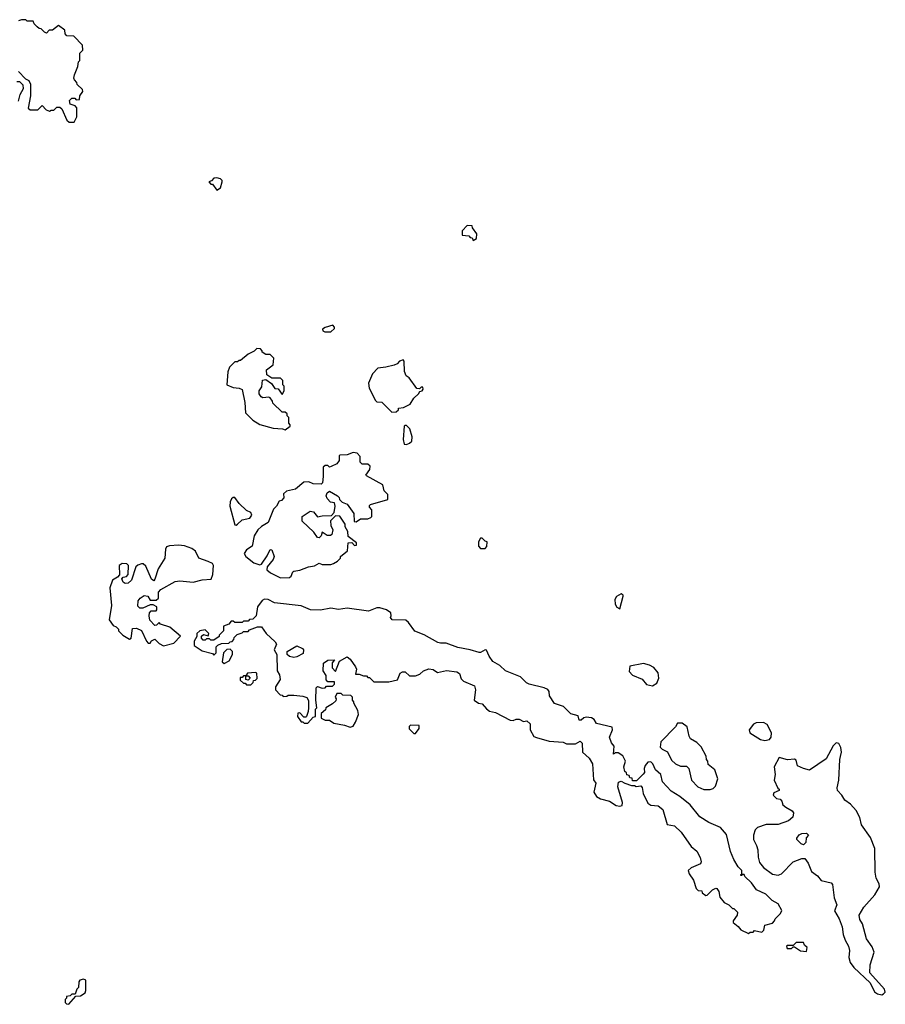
# Model space of a CAD drawing. Extents: x 1966327 to 2147849, y 395140 to 552178.
# Tile 278 of 316: x 2106574 to 2112418, y 416422 to 423070. Entities that reach past the tile are written whole.
import ezdxf

# ---------------------------------------------------------------- set-up
doc = ezdxf.new("R2010")
doc.units = 0

msp = doc.modelspace()

# ---------------------------------------------------------------- linework, layer by layer
at = {"layer": '0CON20XD'}
for points in [[(2106565, 422720), (2106611.7, 422671.7), (2106635, 422660), (2106647.5, 422635), (2106647.5, 422555), (2106631.7, 422471.7), (2106645, 422462.5), (2106695, 422462.5), (2106725, 422490), (2106751.7, 422461.7), (2106775, 422452.5), (2106785, 422460), (2106805, 422460), (2106825, 422480), (2106845, 422480), (2106858.3, 422468.3), (2106891.7, 422391.7), (2106908.3, 422378.3), (2106941.7, 422378.3), (2106960, 422415), (2106960, 422475), (2106948.3, 422488.3), (2106915, 422500), (2106910, 422525), (2106925, 422540), (2106945, 422540), (2106955, 422530), (2106978.3, 422531.7), (2106980, 422555), (2107000, 422585), (2106998.3, 422598.3), (2106961.7, 422631.7), (2106960, 422645), (2106943, 422663), (2106940, 422675), (2106943, 422697), (2106967, 422753), (2106970, 422785), (2106980, 422795), (2106980, 422845), (2107000, 422865), (2106998.3, 422898.3), (2106938.3, 422958.3), (2106891.7, 422961.7), (2106880, 422975), (2106878.3, 422998.3), (2106835, 423030), (2106795, 423000), (2106771.7, 422998.3), (2106755, 422980), (2106740, 422985), (2106718.3, 423008.3), (2106705, 423010), (2106691.7, 423021.7), (2106671.7, 423041.7), (2106665, 423060), (2106625, 423060), (2106615, 423070), (2106585, 423070), (2106565, 423062.5)], [(2106565, 422520), (2106577.5, 422565), (2106600, 422605), (2106597, 422627), (2106575, 422650), (2106555, 422650)], [(2107905, 421920), (2107930, 421935), (2107940, 421975), (2107940, 421985), (2107930, 421995), (2107905, 422002.5), (2107885, 422000), (2107868.3, 421981.7), (2107850, 421975), (2107865, 421960), (2107875, 421960), (2107905, 421920)], [(2109635, 421580), (2109657, 421593), (2109660, 421625), (2109630, 421665), (2109628.3, 421678.3), (2109595, 421680), (2109560, 421645), (2109560, 421615), (2109605, 421610), (2109615, 421600), (2109628.3, 421598.3), (2109635, 421580)], [(2108675, 420962.5), (2108700, 420985), (2108700, 420995), (2108686.7, 421006.7), (2108635, 420992.5), (2108618.3, 420981.7), (2108620, 420970), (2108633.6, 420963.6), (2108675, 420962.5)], [(2108365, 420300), (2108400, 420325), (2108400, 420335), (2108390, 420345), (2108390, 420385), (2108380, 420395), (2108378.3, 420408.3), (2108365, 420420), (2108345, 420420), (2108281.7, 420481.7), (2108280, 420495), (2108265, 420517.5), (2108255, 420522.5), (2108215, 420517.5), (2108203.6, 420523.6), (2108190, 420545), (2108190, 420565), (2108209.3, 420590.7), (2108213, 420637), (2108235, 420640), (2108273, 420613), (2108295, 420580), (2108318.3, 420578.3), (2108345, 420540), (2108360, 420565), (2108360, 420595), (2108350, 420605), (2108350, 420635), (2108335, 420650), (2108275, 420650), (2108241.7, 420671.7), (2108240, 420705), (2108285, 420740), (2108290, 420785), (2108265, 420810), (2108235, 420810), (2108210, 420825), (2108210, 420835), (2108198.3, 420848.3), (2108175, 420850), (2108157, 420833), (2108115, 420812.5), (2108065, 420770), (2108055, 420770), (2108045, 420760), (2108025, 420760), (2107990, 420725), (2107978.3, 420691.7), (2107972.5, 420605), (2108015, 420586.7), (2108055, 420583.3), (2108075, 420572.5), (2108094, 420485), (2108097.5, 420415), (2108147, 420367), (2108195, 420337.5), (2108285, 420313.3), (2108347.5, 420307.5), (2108365, 420300)], [(2109085, 420420), (2109115, 420422.5), (2109130, 420435), (2109131.7, 420448.3), (2109165, 420452.5), (2109210, 420475), (2109234.1, 420515.9), (2109266.7, 420545), (2109275, 420560), (2109290, 420565), (2109297.5, 420575), (2109295, 420590), (2109285, 420590), (2109271.7, 420578.3), (2109255, 420580), (2109203, 420653), (2109182.5, 420665), (2109172, 420695), (2109170, 420765), (2109163, 420773), (2109137.5, 420765), (2109122.3, 420747.7), (2109102.3, 420737.7), (2109045, 420723.3), (2108991.7, 420718.3), (2108955, 420680), (2108927.5, 420615), (2108932, 420582), (2108975, 420500), (2108985, 420490), (2109018.3, 420488.3), (2109085, 420420)], [(2109185, 420202.5), (2109205, 420210), (2109220, 420225), (2109223, 420253), (2109207, 420307), (2109185, 420330), (2109175, 420330), (2109170, 420325), (2109163.3, 420235), (2109170, 420205), (2109185, 420202.5)], [(2108335, 419302.5), (2108395, 419304.5), (2108407.2, 419312.8), (2108416.7, 419343.3), (2108425, 419347.5), (2108465, 419352.5), (2108523, 419377), (2108565, 419382.5), (2108595, 419400), (2108615, 419392.5), (2108675, 419392.5), (2108691.7, 419398.3), (2108720, 419415), (2108740, 419435), (2108740, 419445), (2108787.5, 419485), (2108791.7, 419538.3), (2108815, 419540), (2108835, 419520), (2108848.3, 419521.7), (2108848.3, 419538.3), (2108791.7, 419581.7), (2108790, 419615), (2108770, 419645), (2108770, 419665), (2108735, 419717.5), (2108705, 419720), (2108673, 419687), (2108673.3, 419655), (2108687.5, 419625), (2108680, 419595), (2108671.7, 419588.3), (2108648.3, 419588.3), (2108615, 419610), (2108610, 419585), (2108595, 419572.5), (2108584.1, 419574.1), (2108560, 419610), (2108480, 419685), (2108480, 419715), (2108535, 419752.5), (2108556.4, 419746.4), (2108585, 419712.5), (2108615, 419720), (2108678.3, 419721.7), (2108697, 419743), (2108702.5, 419785), (2108698.3, 419808.3), (2108673, 419813), (2108648.3, 419838.3), (2108642.5, 419855), (2108650, 419875), (2108665, 419887.5), (2108720, 419855), (2108730, 419845), (2108731.7, 419831.7), (2108751.7, 419811.7), (2108785, 419800), (2108830, 419735), (2108831.7, 419681.7), (2108845, 419680), (2108875, 419700), (2108925, 419700), (2108945, 419710), (2108950, 419715), (2108951.7, 419761.7), (2108935, 419780), (2108935, 419790), (2108943, 419797), (2109058.3, 419831.7), (2109060, 419865), (2109035, 419890), (2109025, 419930), (2108915, 419990), (2108910, 419995), (2108936.7, 420033.3), (2108940, 420055), (2108925, 420070), (2108885, 420070), (2108871.7, 420081.7), (2108871.7, 420121.7), (2108853, 420143), (2108825, 420147.5), (2108785, 420132.5), (2108735, 420130), (2108730, 420125), (2108730, 420095), (2108715, 420072.5), (2108677, 420053), (2108665, 420050), (2108655, 420060), (2108635, 420060), (2108621.7, 420048.3), (2108622.5, 419985), (2108617, 419943), (2108610, 419935), (2108555, 419936.7), (2108525, 419950), (2108493, 419947), (2108435, 419900), (2108375, 419887.5), (2108355, 419870), (2108357, 419843), (2108340, 419825), (2108325, 419820), (2108307.5, 419785), (2108287.5, 419765), (2108251.2, 419675), (2108205, 419648.8), (2108182, 419625), (2108157.5, 419585), (2108143.6, 419516.4), (2108105, 419491.2), (2108089.5, 419465), (2108099.4, 419445), (2108153.5, 419403.5), (2108195, 419388.5), (2108206.9, 419395), (2108245, 419450), (2108265, 419492.5), (2108275, 419490), (2108292.5, 419445), (2108284.3, 419425), (2108244.7, 419375.3), (2108243.1, 419355), (2108266.9, 419335), (2108335, 419302.5)], [(2108035, 419657.5), (2108045, 419663.3), (2108076.4, 419693.6), (2108127.5, 419705), (2108141.2, 419725), (2108133.9, 419743.9), (2108105, 419757.5), (2108054.5, 419804.5), (2108025, 419843.3), (2108015, 419843.3), (2108004.2, 419835.8), (2107993.8, 419815), (2107991.2, 419785), (2108025, 419660), (2108035, 419657.5)], [(2109715, 419500), (2109727, 419513), (2109730, 419545), (2109715, 419550), (2109695, 419570), (2109685, 419570), (2109670, 419545), (2109670, 419515), (2109685, 419500), (2109715, 419500)], [(2107545, 418843.3), (2107615, 418860), (2107658.3, 418908.3), (2107588.3, 418968.3), (2107525, 418990), (2107515, 419000), (2107498.3, 418981.7), (2107485, 418980), (2107452.5, 419015), (2107447.5, 419045), (2107450, 419065), (2107461.7, 419078.3), (2107495, 419080), (2107500, 419085), (2107500, 419105), (2107475, 419120), (2107455, 419120), (2107405, 419097.5), (2107385, 419097.5), (2107370.7, 419110.7), (2107373.9, 419146.1), (2107387.5, 419165), (2107415, 419182.5), (2107438.3, 419178.3), (2107455, 419150), (2107495, 419150), (2107510, 419165), (2107510, 419205), (2107527, 419223), (2107623, 419277), (2107655, 419282.5), (2107745, 419273.3), (2107805, 419287.5), (2107867, 419293), (2107877.5, 419325), (2107882.5, 419385), (2107875, 419397.5), (2107845, 419412.5), (2107783.6, 419433.6), (2107760.7, 419480.7), (2107735, 419500), (2107687, 419517), (2107645, 419522.5), (2107585, 419517.5), (2107565, 419510), (2107557.5, 419495), (2107552.5, 419435), (2107508.3, 419361.7), (2107487, 419293), (2107478.3, 419281.7), (2107463, 419293), (2107425, 419380), (2107407, 419397), (2107397, 419397), (2107371.7, 419388.3), (2107357.5, 419375), (2107327.5, 419285), (2107305, 419266.7), (2107285, 419262.5), (2107271.7, 419271.7), (2107262.5, 419295), (2107273, 419307), (2107295, 419310), (2107306.7, 419325), (2107307.5, 419385), (2107295.9, 419395.9), (2107265, 419399.2), (2107246, 419385), (2107247, 419323), (2107234, 419306), (2107200, 419285), (2107181.2, 419235), (2107193.3, 419115), (2107178.3, 419018.3), (2107205, 418980), (2107225, 418970), (2107240, 418955), (2107240, 418945), (2107270, 418915), (2107315, 418887.5), (2107326.7, 418895), (2107335, 418960), (2107361.7, 418961.7), (2107396.4, 418946.4), (2107430, 418875), (2107441.7, 418861.7), (2107455, 418860), (2107463.6, 418876.4), (2107485, 418887.5), (2107515, 418857.5), (2107545, 418843.3)], [(2110625, 419092), (2110647, 419177), (2110647.5, 419185), (2110635, 419193.3), (2110602.5, 419175), (2110592.5, 419155), (2110593.3, 419125), (2110605, 419103.3), (2110625, 419092)], [(2111495, 416900), (2111505, 416910), (2111525, 416910), (2111535, 416920), (2111585, 416910), (2111597, 416923), (2111603.6, 416956.4), (2111655, 416970), (2111670, 416985), (2111675, 417000), (2111710, 417035), (2111720, 417055), (2111695, 417100), (2111653.6, 417123.6), (2111610, 417165), (2111547.5, 417195), (2111515, 417242.5), (2111470, 417285), (2111465, 417300), (2111450, 417300), (2111448.3, 417291.7), (2111441.7, 417291.7), (2111441.7, 417298.3), (2111450, 417300), (2111450, 417325), (2111425, 417350), (2111395, 417400), (2111373.3, 417455), (2111345, 417570), (2111305, 417616.7), (2111225, 417650), (2111165, 417687.5), (2111099.3, 417769.3), (2111030, 417825), (2110970.7, 417860.7), (2110913.9, 417923.9), (2110902.5, 417975), (2110866.1, 418006.1), (2110848, 418045), (2110835, 418058.8), (2110815, 418056.2), (2110796.7, 418035), (2110790, 418015), (2110791.7, 417988.3), (2110783, 417977), (2110738.3, 417931.7), (2110711.7, 417931.7), (2110708.3, 417948.3), (2110691.7, 417951.7), (2110688.3, 417968.3), (2110671.7, 417971.7), (2110670, 417985), (2110660, 417995), (2110652.5, 418025), (2110662.5, 418065), (2110645, 418100), (2110615, 418120), (2110595, 418120), (2110581.7, 418111.7), (2110586.7, 418165), (2110568, 418188), (2110556.2, 418225), (2110576, 418275), (2110573, 418293), (2110467.5, 418317.5), (2110452.5, 418345), (2110435, 418356), (2110398.3, 418361.7), (2110383, 418357), (2110365, 418340), (2110351.7, 418341.7), (2110345, 418370), (2110294.1, 418384.1), (2110245, 418433.3), (2110185, 418453.3), (2110151.2, 418505), (2110148, 418535), (2110138.6, 418548.6), (2110115, 418560), (2110014.1, 418584.1), (2109995, 418593.3), (2109955, 418633.3), (2109852.5, 418675), (2109815, 418710), (2109767, 418737), (2109742.3, 418772.3), (2109725, 418812.5), (2109715, 418816.7), (2109685, 418797.5), (2109675, 418797.5), (2109615, 418816.7), (2109530.7, 418830.7), (2109451.7, 418861.7), (2109415, 418860), (2109396.1, 418866.1), (2109305, 418917.5), (2109241.7, 418941.7), (2109199.3, 418999.3), (2109180, 419015), (2109089.3, 419019.3), (2109077.5, 419035), (2109082.5, 419045), (2109080, 419065), (2109050, 419085), (2109005, 419100), (2108985, 419100), (2108927.5, 419077.5), (2108785, 419096.2), (2108725, 419087.5), (2108675, 419097.5), (2108605, 419083.8), (2108536.4, 419086.4), (2108475, 419113.8), (2108293.9, 419133.9), (2108250, 419155), (2108227, 419157), (2108210.7, 419149.3), (2108180, 419105), (2108170, 419045), (2108148.3, 419021.7), (2108125, 419020), (2108115, 419010), (2108085, 419010), (2108075, 419000), (2108025, 419000), (2108015, 419010), (2108001.7, 419008.3), (2107985, 418990), (2107950, 418975), (2107950, 418945), (2107920, 418915), (2107920, 418905), (2107885, 418880), (2107865, 418880), (2107855, 418890), (2107835, 418890), (2107825, 418880), (2107811.7, 418881.7), (2107800, 418895), (2107801.7, 418908.3), (2107815, 418920), (2107845, 418910), (2107850, 418925), (2107825, 418950), (2107790, 418945), (2107770, 418925), (2107770, 418905), (2107752.5, 418875), (2107752.5, 418845), (2107805, 418810), (2107875, 418790), (2107885, 418780), (2107900, 418795), (2107900, 418835), (2107911.7, 418848.3), (2107935, 418857.5), (2107985, 418860), (2107995, 418870), (2108008.3, 418871.7), (2108020, 418885), (2108021.7, 418898.3), (2108041.7, 418918.3), (2108075, 418930), (2108085, 418940), (2108115, 418940), (2108125, 418950), (2108178.3, 418971.7), (2108205, 418970), (2108237, 418927), (2108299.3, 418869.3), (2108307.5, 418855), (2108292.5, 418815), (2108310, 418785), (2108312.5, 418675), (2108327, 418647), (2108332.5, 418615), (2108300, 418565), (2108300, 418545), (2108331.7, 418511.7), (2108345, 418510), (2108351.7, 418501.7), (2108377, 418503), (2108385, 418510), (2108425, 418510), (2108485, 418503.3), (2108513, 418493), (2108523, 418473), (2108523.3, 418425), (2108521.7, 418398.3), (2108510, 418365), (2108505, 418360), (2108491.7, 418361.7), (2108465, 418390), (2108451.7, 418388.3), (2108450, 418365), (2108475, 418330), (2108485, 418330), (2108495, 418320), (2108518.3, 418321.7), (2108555, 418360), (2108570, 418365), (2108570, 418415), (2108580, 418425), (2108572.5, 418475), (2108575, 418560), (2108585, 418567.5), (2108615, 418557.5), (2108635, 418560), (2108645, 418570), (2108685, 418570), (2108700, 418585), (2108700, 418600), (2108655, 418600), (2108643, 418613), (2108641.7, 418641.7), (2108623.3, 418675), (2108623.9, 418726.1), (2108655, 418746.7), (2108698.3, 418748.3), (2108683, 418727), (2108682.5, 418695), (2108705, 418670), (2108731.7, 418738.3), (2108785, 418767.5), (2108805, 418752.5), (2108840.7, 418700.7), (2108847.5, 418685), (2108841.7, 418651.7), (2108865, 418652.5), (2108895, 418640), (2108915, 418640), (2108925, 418630), (2108935, 418630), (2108965, 418600), (2109065, 418600), (2109125, 418612.5), (2109141.7, 418658.3), (2109157, 418667), (2109176.2, 418666.2), (2109205, 418640), (2109245, 418640), (2109275, 418652.5), (2109300, 418675), (2109335, 418687.5), (2109365, 418682.5), (2109395, 418662.5), (2109455, 418676.2), (2109525, 418667.5), (2109542.5, 418655), (2109555, 418620), (2109570, 418605), (2109645, 418572.5), (2109651.2, 418545), (2109642.5, 418475), (2109670, 418455), (2109695, 418450), (2109725, 418417.5), (2109745, 418402.5), (2109785, 418393.3), (2109885, 418340), (2109905, 418337.5), (2109925, 418347.5), (2109945, 418347.5), (2109975, 418332.5), (2109997, 418337), (2110020, 418315), (2110020, 418275), (2110045, 418230), (2110063, 418223), (2110148.3, 418198.3), (2110241.7, 418191.7), (2110265, 418180), (2110325, 418180), (2110358.3, 418198.3), (2110370, 418185), (2110372.5, 418125), (2110417.5, 418085), (2110440, 418045), (2110448.3, 417938.3), (2110462.5, 417915), (2110450, 417855), (2110467.5, 417825), (2110495, 417808.8), (2110555, 417793.3), (2110600, 417765), (2110625, 417760), (2110640, 417765), (2110642.5, 417785), (2110610.7, 417890.7), (2110617, 417923), (2110635, 417930), (2110660, 417915), (2110705, 417900), (2110725, 417900), (2110735, 417892.5), (2110767, 417897), (2110777, 417887), (2110782.5, 417845), (2110815, 417780), (2110835, 417767.5), (2110885, 417763.3), (2110915, 417737.5), (2110945, 417637.5), (2110995, 417627.5), (2111040, 417585), (2111107, 417487), (2111146.1, 417456.1), (2111166.7, 417413.3), (2111173.3, 417385), (2111169.3, 417370.7), (2111106.4, 417343.6), (2111087.5, 417325), (2111093, 417303), (2111121.7, 417261.7), (2111140, 417205), (2111155, 417190), (2111178.3, 417188.3), (2111180, 417175), (2111205, 417157.5), (2111215, 417160), (2111250, 417195), (2111273, 417207), (2111280, 417205), (2111292.5, 417185), (2111300, 417145), (2111330.7, 417110.7), (2111360, 417095), (2111385, 417070), (2111395, 417070), (2111420, 417045), (2111417.5, 417025), (2111390, 416985), (2111390, 416975), (2111425, 416947.5), (2111442.5, 416925), (2111495, 416900)], [(2107955, 418722.5), (2107988.3, 418741.7), (2108010, 418785), (2108010, 418805), (2107995, 418820), (2107971.7, 418818.3), (2107950, 418795), (2107940, 418735), (2107955, 418722.5)], [(2108425, 418763.3), (2108395, 418770), (2108380, 418785), (2108380, 418805), (2108445, 418842.5), (2108482.5, 418825), (2108490, 418815), (2108488.3, 418791.7), (2108445, 418767.5), (2108425, 418763.3)], [(2108135, 418580), (2108150, 418595), (2108151.7, 418608.3), (2108165, 418610), (2108177, 418623), (2108175, 418657.5), (2108165, 418662.5), (2108111.7, 418658.3), (2108100, 418640), (2108115, 418640), (2108130, 418625), (2108115, 418610), (2108100, 418615), (2108100, 418640), (2108085, 418640), (2108075, 418630), (2108061.7, 418628.3), (2108061.7, 418611.7), (2108085, 418590), (2108095, 418590), (2108105, 418580), (2108135, 418580)], [(2110845, 418572.5), (2110875, 418590), (2110887.5, 418625), (2110885, 418660), (2110855, 418697.5), (2110825, 418712.5), (2110785, 418722.5), (2110693.6, 418706.4), (2110688.3, 418668.3), (2110710, 418645), (2110775, 418617.5), (2110805, 418582.5), (2110845, 418572.5)], [(2108805, 418292.5), (2108825, 418300), (2108841.7, 418328.3), (2108861.7, 418378.3), (2108857.5, 418405), (2108830, 418455), (2108830, 418465), (2108820, 418475), (2108820, 418495), (2108808.3, 418508.3), (2108755, 418510), (2108745, 418520), (2108715, 418520), (2108702.5, 418495), (2108710, 418485), (2108708.3, 418471.7), (2108685, 418450), (2108640, 418425), (2108638.3, 418411.7), (2108610, 418385), (2108610, 418355), (2108635, 418340), (2108665, 418340), (2108695, 418320), (2108767, 418307), (2108805, 418292.5)], [(2109245, 418250), (2109270, 418285), (2109270, 418305), (2109213, 418307), (2109203, 418297), (2109203, 418283), (2109235, 418250), (2109245, 418250)], [(2111191.7, 417871.7), (2111235, 417872.5), (2111255, 417880), (2111270, 417895), (2111287.5, 417945), (2111267.5, 418005), (2111221.7, 418041.7), (2111220, 418065), (2111210, 418075), (2111207, 418097), (2111175, 418160), (2111145, 418190), (2111102.5, 418215), (2111093, 418233), (2111080, 418295), (2111045, 418320), (2111015, 418320), (2111000, 418295), (2110902.5, 418195), (2110898.3, 418158.3), (2110910, 418145), (2110946.4, 418126.4), (2110975, 418070), (2111000, 418045), (2111035, 418030), (2111075, 418030), (2111090, 418015), (2111110, 417935), (2111151.2, 417891.2), (2111191.7, 417871.7)], [(2111605, 418202.5), (2111635, 418210), (2111647.5, 418225), (2111650, 418255), (2111620.5, 418310.5), (2111595, 418326), (2111545, 418323.3), (2111527, 418313), (2111497.5, 418275), (2111502.5, 418255), (2111575, 418210), (2111605, 418202.5)], [(2112395, 416487.5), (2112405, 416492.5), (2112417.5, 416505), (2112412.5, 416525), (2112313.3, 416635), (2112315, 416690), (2112341.2, 416775), (2112329.7, 416809.7), (2112290, 416865), (2112263.8, 416965), (2112246.1, 416996.1), (2112240, 417025), (2112272.7, 417077.3), (2112347.9, 417162.1), (2112379.2, 417215), (2112377.1, 417235), (2112355.8, 417275), (2112348.1, 417315), (2112345.7, 417475), (2112318.2, 417548.2), (2112255.7, 417635), (2112244.4, 417684.4), (2112220, 417730), (2112182.7, 417772.7), (2112145, 417801.2), (2112124.2, 417835), (2112095.8, 417865), (2112091.9, 417885), (2112104.3, 417935), (2112110, 418075), (2112115.8, 418095), (2112120.8, 418125), (2112116.4, 418156.4), (2112103, 418183), (2112085, 418187.5), (2112065, 418167.5), (2112019.3, 418080.7), (2111906.4, 418003.6), (2111865, 418013.8), (2111825, 418033.3), (2111815, 418070), (2111805, 418077.5), (2111757, 418073), (2111701.7, 418088.3), (2111667.5, 418025), (2111673.3, 417975), (2111667.5, 417935), (2111691.7, 417881.7), (2111700, 417875), (2111700, 417865), (2111665, 417850), (2111660, 417835), (2111683, 417813), (2111708.3, 417808.3), (2111720, 417795), (2111725, 417770), (2111745, 417752.5), (2111789.3, 417729.3), (2111796.7, 417715), (2111792.5, 417685), (2111765, 417661.2), (2111695, 417636.2), (2111613.9, 417636.1), (2111555, 417616.7), (2111539.3, 417600.7), (2111526.7, 417565), (2111526.7, 417535), (2111548.8, 417495), (2111556.2, 417465), (2111558.8, 417415), (2111568.8, 417378.8), (2111595, 417346), (2111655, 417302), (2111695, 417294), (2111717, 417303), (2111795, 417383.3), (2111853.6, 417406.4), (2111875, 417407.5), (2111896.2, 417376.2), (2111919.3, 417319.3), (2111959.5, 417289.5), (2111985, 417257.5), (2112051.7, 417241.7), (2112061.7, 417231.7), (2112071.7, 417141.7), (2112090, 417095), (2112073.9, 417053.9), (2112105, 417000), (2112126.2, 416945), (2112132.7, 416892.7), (2112146.2, 416855), (2112170, 416815), (2112176.2, 416785), (2112171.7, 416738.3), (2112180, 416705), (2112205, 416671.2), (2112316.4, 416566.4), (2112345, 416506.7), (2112365, 416493.8), (2112395, 416487.5)], [(2111865, 417500), (2111850, 417505), (2111820, 417535), (2111820, 417545), (2111835, 417567.5), (2111853.6, 417576.4), (2111885, 417577.5), (2111900, 417565), (2111883, 417547), (2111880, 417515), (2111865, 417500)], [(2111885, 416780), (2111890, 416805), (2111871.7, 416821.7), (2111865, 416840), (2111815, 416840), (2111795, 416820), (2111755, 416820), (2111750, 416815), (2111755, 416800), (2111785, 416800), (2111795, 416810), (2111805, 416810), (2111845, 416782.5), (2111885, 416780)], [(2106905, 416422.5), (2106951.7, 416478.3), (2106985, 416480), (2107015, 416500), (2107020, 416515), (2107020, 416585), (2107005, 416592.5), (2106980, 416585), (2106972.5, 416575), (2106970, 416535), (2106960, 416525), (2106948.3, 416491.7), (2106925, 416490), (2106915, 416480), (2106890, 416475), (2106890, 416465), (2106880, 416455), (2106880, 416435), (2106890, 416425), (2106905, 416422.5)]]:
    msp.add_lwpolyline(points, dxfattribs=at)

doc.saveas('drawing.dxf')
